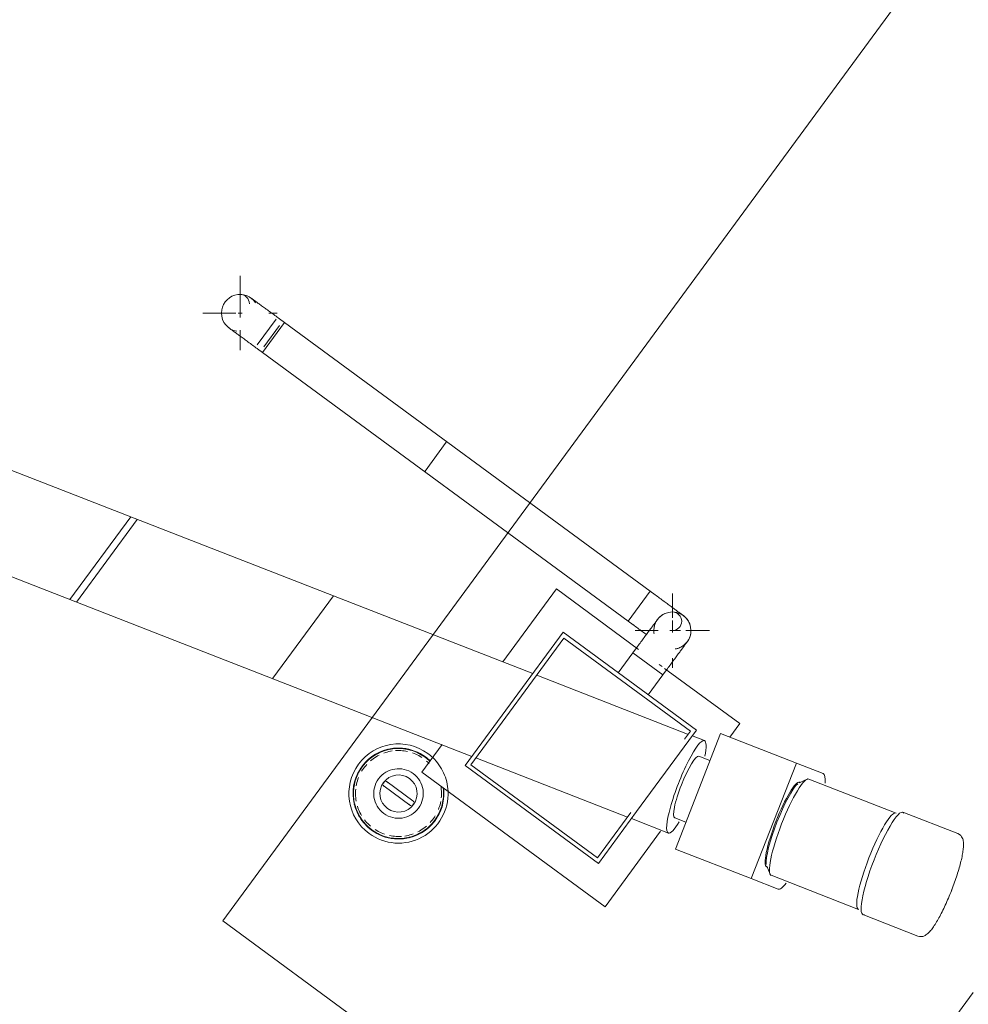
# Model space of a CAD drawing. Header units: metres. Extents: x 135583 to 135939, y 457896 to 458258.
# Tile 373 of 599: x 135818.35 to 135820.64, y 457945.7 to 457948.08. Entities that reach past the tile are written whole.
import ezdxf

# ---------------------------------------------------------------- set-up
doc = ezdxf.new("R2010")
doc.units = ezdxf.units.M
doc.linetypes.add('Hidden', pattern=[4, 2, -2])
doc.layers.add('NIEUWE INSTALLATIE', color=250, linetype='Continuous', lineweight=0)

msp = doc.modelspace()

# ---------------------------------------------------------------- linework, layer by layer
at = {"layer": 'NIEUWE INSTALLATIE'}
for p, q in [((135821.9501, 457950.133), (135818.8417, 457945.9021)), ((135821.9501, 457950.133), (135818.8417, 457945.9021)), ((135818.8835, 457947.3617), (135818.8835, 457947.4627)), ((135818.7935, 457947.3727), (135818.8732, 457947.3727)), ((135818.8792, 457947.3727), (135818.8884, 457947.3727)), ((135818.9533, 457947.3727), (135818.9735, 457947.3727)), ((135818.9641, 457947.3135), (135818.9907, 457947.3498)), ((135818.9907, 457947.3498), (135818.9641, 457947.3135)), ((135818.9907, 457947.3498), (135818.9787, 457947.3587)), ((135819.8752, 457946.7), (135818.9907, 457947.3498)), ((135818.8835, 457947.2827), (135818.8835, 457947.3313)), ((135818.9375, 457947.2773), (135818.9641, 457947.3135)), ((135818.9641, 457947.3135), (135818.9375, 457947.2773)), ((135818.9254, 457947.2861), (135818.9375, 457947.2773)), ((135818.9375, 457947.2773), (135819.822, 457946.6274)), ((135819.5914, 457946.5003), (135817.6623, 457947.2526)), ((135817.5152, 457947.0523), (135819.4443, 457946.3001)), ((135819.6488, 457946.7051), (135819.5191, 457946.5285)), ((135819.8475, 457946.5591), (135819.6488, 457946.7051)), ((135819.8752, 457946.7), (135819.8486, 457946.6637)), ((135819.8486, 457946.6637), (135819.8752, 457946.7)), ((135819.8873, 457946.6911), (135819.8752, 457946.7)), ((135819.9292, 457946.6354), (135819.9292, 457946.6945)), ((135819.8486, 457946.6637), (135819.822, 457946.6274)), ((135819.822, 457946.6274), (135819.8486, 457946.6637)), ((135819.822, 457946.6274), (135819.834, 457946.6186)), ((135819.9292, 457946.5998), (135819.9292, 457946.6288)), ((135819.6648, 457946.6003), (135819.428, 457946.2779)), ((135819.442, 457946.2801), (135819.667, 457946.5863)), ((135819.9872, 457946.3634), (135819.6648, 457946.6003)), ((135819.667, 457946.5863), (135819.9732, 457946.3613)), ((135819.8392, 457946.6045), (135819.8946, 457946.6045)), ((135819.9229, 457946.6045), (135819.9487, 457946.6045)), ((135819.9615, 457946.6045), (135820.0192, 457946.6045)), ((135819.8426, 457946.5626), (135819.8337, 457946.5505)), ((135819.9406, 457946.561), (135819.9389, 457946.5605)), ((135819.8337, 457946.5505), (135819.7982, 457946.5023)), ((135819.8337, 457946.5505), (135819.87, 457946.5239)), ((135819.87, 457946.5239), (135819.8337, 457946.5505)), ((135819.9292, 457946.5145), (135819.9292, 457946.5376)), ((135819.87, 457946.5239), (135819.9062, 457946.4973)), ((135819.9062, 457946.4973), (135819.87, 457946.5239)), ((135819.9046, 457946.5172), (135819.897, 457946.5228)), ((135820.092, 457946.3795), (135819.9103, 457946.513)), ((135819.9661, 457946.3542), (135819.601, 457946.4966)), ((135819.8708, 457946.449), (135819.9062, 457946.4973)), ((135819.9062, 457946.4973), (135819.9151, 457946.5093)), ((135820.0679, 457946.3467), (135820.092, 457946.3795)), ((135819.9365, 457946.076), (135820.0455, 457946.3555)), ((135819.9732, 457946.3613), (135819.9586, 457946.3414)), ((135819.9691, 457946.3389), (135819.9872, 457946.3634)), ((135820.0066, 457946.3384), (135819.9794, 457946.349)), ((135820.229, 457946.2839), (135820.0455, 457946.3555)), ((135819.3723, 457946.3288), (135819.3232, 457946.2619)), ((135820.02, 457946.2902), (135819.993, 457946.3008)), ((135819.428, 457946.2779), (135819.7504, 457946.0411)), ((135819.7482, 457946.0551), (135819.442, 457946.2801)), ((135819.4534, 457946.2965), (135819.8205, 457946.1534)), ((135820.229, 457946.2839), (135820.12, 457946.0044)), ((135820.2937, 457946.2587), (135820.229, 457946.2839)), ((135819.3232, 457946.2619), (135819.7664, 457945.9362)), ((135819.2318, 457946.2278), (135819.2938, 457946.1823)), ((135819.3015, 457946.1928), (135819.2395, 457946.2383)), ((135820.2548, 457946.2449), (135820.2361, 457946.2363)), ((135820.2399, 457946.2367), (135820.2371, 457946.2378)), ((135820.4701, 457946.163), (135820.2591, 457946.2453)), ((135819.8285, 457946.1644), (135819.7482, 457946.0551)), ((135819.7504, 457946.0411), (135819.8427, 457946.1668)), ((135820.6198, 457946.1132), (135820.4868, 457946.1651)), ((135819.8301, 457946.1496), (135819.9194, 457946.1148)), ((135819.9349, 457946.1517), (135819.9619, 457946.1412)), ((135819.7664, 457945.9362), (135819.9008, 457946.1191)), ((135819.9365, 457946.076), (135820.12, 457946.0044)), ((135820.1572, 457946.0328), (135820.1599, 457946.0317)), ((135820.1574, 457946.0346), (135820.1654, 457946.0156)), ((135820.1683, 457946.0124), (135820.3793, 457945.9301)), ((135820.12, 457946.0044), (135820.1847, 457945.9792)), ((135820.3901, 457945.9173), (135820.5232, 457945.8654)), ((135818.8417, 457945.9021), (135820.8564, 457944.4219)), ((135818.8417, 457945.9021), (135820.8564, 457944.4219)), ((135820.6565, 457945.729), (135820.1414, 457945.0279))]:
    msp.add_line(p, q, dxfattribs=at)
at = {"layer": 'NIEUWE INSTALLATIE', "linetype": 'Hidden'}
for p, q in [((135818.9704, 457947.3576), (135818.9249, 457947.2956)), ((135818.9789, 457947.3421), (135818.9413, 457947.2909)), ((135818.9789, 457947.3421), (135818.9413, 457947.2909)), ((135819.3823, 457947.0602), (135819.3309, 457946.9902)), ((135819.3823, 457947.0602), (135819.3309, 457946.9902)), ((135818.6191, 457946.8794), (135818.4721, 457946.6793)), ((135818.6346, 457946.8734), (135818.4875, 457946.6732)), ((135818.6346, 457946.8734), (135818.4875, 457946.6732)), ((135819.1091, 457946.6883), (135818.9627, 457946.4891)), ((135819.1091, 457946.6883), (135818.9627, 457946.4891)), ((135819.9691, 457946.3388), (135819.8427, 457946.1668)), ((135819.9691, 457946.3388), (135819.8427, 457946.1668))]:
    msp.add_line(p, q, dxfattribs=at)
at = {"layer": 'NIEUWE INSTALLATIE', "flags": 128}
for points in [[(135818.9787, 457947.3587), (135818.9759, 457947.3607), (135818.9732, 457947.3627), (135818.9705, 457947.3647), (135818.9677, 457947.3667), (135818.965, 457947.3687), (135818.9624, 457947.3706), (135818.9597, 457947.3726), (135818.9571, 457947.3745), (135818.9545, 457947.3764), (135818.952, 457947.3783), (135818.9495, 457947.3801), (135818.947, 457947.3819), (135818.9446, 457947.3837), (135818.9423, 457947.3854), (135818.94, 457947.3871), (135818.9377, 457947.3887), (135818.9356, 457947.3903), (135818.9335, 457947.3918), (135818.9315, 457947.3933), (135818.9295, 457947.3948), (135818.9276, 457947.3961), (135818.9259, 457947.3975), (135818.9242, 457947.3987), (135818.9225, 457947.3999), (135818.921, 457947.401), (135818.9196, 457947.4021), (135818.9182, 457947.403), (135818.917, 457947.404), (135818.9159, 457947.4048), (135818.9148, 457947.4056), (135818.9139, 457947.4063), (135818.913, 457947.4069), (135818.9123, 457947.4074), (135818.9117, 457947.4079), (135818.9107, 457947.4086), (135818.9102, 457947.409)], [(135818.8569, 457947.3365), (135818.8577, 457947.3358), (135818.8588, 457947.335), (135818.8595, 457947.3345), (135818.8603, 457947.3339), (135818.8613, 457947.3332), (135818.8623, 457947.3325), (135818.8634, 457947.3317), (135818.8646, 457947.3308), (135818.8659, 457947.3298), (135818.8673, 457947.3288), (135818.8688, 457947.3277), (135818.8704, 457947.3265), (135818.8721, 457947.3253), (135818.8739, 457947.324), (135818.8757, 457947.3226), (135818.8776, 457947.3212), (135818.8796, 457947.3197), (135818.8817, 457947.3182), (135818.8839, 457947.3166), (135818.8861, 457947.315), (135818.8884, 457947.3133), (135818.8907, 457947.3116), (135818.8931, 457947.3099), (135818.8955, 457947.3081), (135818.898, 457947.3062), (135818.9005, 457947.3044), (135818.9031, 457947.3025), (135818.9057, 457947.3006), (135818.9084, 457947.2986), (135818.911, 457947.2967), (135818.9137, 457947.2947), (135818.9164, 457947.2927), (135818.9192, 457947.2907), (135818.9219, 457947.2887), (135818.9246, 457947.2867), (135818.9254, 457947.2861)], [(135819.8873, 457946.6911), (135819.8901, 457946.6891), (135819.8928, 457946.6871), (135819.8955, 457946.6851), (135819.8982, 457946.6831), (135819.9009, 457946.6811), (135819.9036, 457946.6791), (135819.9063, 457946.6772), (135819.9089, 457946.6752), (135819.9115, 457946.6734), (135819.914, 457946.6715), (135819.9165, 457946.6696), (135819.919, 457946.6678), (135819.9214, 457946.6661), (135819.9237, 457946.6643), (135819.926, 457946.6627), (135819.9282, 457946.661), (135819.9304, 457946.6594), (135819.9325, 457946.6579), (135819.9345, 457946.6564), (135819.9365, 457946.655), (135819.9383, 457946.6536), (135819.9401, 457946.6523), (135819.9418, 457946.651), (135819.9434, 457946.6499), (135819.945, 457946.6487), (135819.9464, 457946.6477), (135819.9477, 457946.6467), (135819.949, 457946.6458), (135819.9501, 457946.6449), (135819.9512, 457946.6442), (135819.9521, 457946.6435), (135819.953, 457946.6429), (135819.9537, 457946.6423), (135819.9543, 457946.6419), (135819.9552, 457946.6412), (135819.9558, 457946.6408)], [(135819.8929, 457946.6311), (135819.8923, 457946.6303), (135819.8915, 457946.6292), (135819.891, 457946.6285), (135819.8904, 457946.6277), (135819.8897, 457946.6267), (135819.8889, 457946.6257), (135819.8881, 457946.6246), (135819.8872, 457946.6234), (135819.8863, 457946.6221), (135819.8852, 457946.6207), (135819.8841, 457946.6192), (135819.883, 457946.6176), (135819.8817, 457946.6159), (135819.8804, 457946.6141), (135819.8791, 457946.6123), (135819.8777, 457946.6104), (135819.8762, 457946.6084), (135819.8747, 457946.6063), (135819.8731, 457946.6041), (135819.8715, 457946.6019), (135819.8698, 457946.5996), (135819.8681, 457946.5973), (135819.8663, 457946.5949), (135819.8645, 457946.5925), (135819.8627, 457946.59), (135819.8608, 457946.5875), (135819.8589, 457946.5849), (135819.857, 457946.5823), (135819.8551, 457946.5796), (135819.8531, 457946.577), (135819.8511, 457946.5743), (135819.8492, 457946.5716), (135819.8472, 457946.5688), (135819.8452, 457946.5661), (135819.8431, 457946.5634), (135819.8426, 457946.5626)], [(135819.9558, 457946.6408), (135819.9573, 457946.6397), (135819.9586, 457946.6385)], [(135819.8663, 457946.5948), (135819.8639, 457946.5966), (135819.8614, 457946.5985), (135819.8589, 457946.6003), (135819.8563, 457946.6022), (135819.8537, 457946.6041), (135819.851, 457946.6061), (135819.8484, 457946.608), (135819.8457, 457946.61), (135819.843, 457946.612), (135819.8403, 457946.614), (135819.8375, 457946.616), (135819.8348, 457946.618), (135819.834, 457946.6186)], [(135819.9669, 457946.629), (135819.9678, 457946.6275), (135819.9687, 457946.626), (135819.9696, 457946.6244)], [(135819.9741, 457946.6017), (135819.9739, 457946.5999), (135819.9737, 457946.5981), (135819.9734, 457946.5963), (135819.9731, 457946.5945), (135819.9726, 457946.5928), (135819.9721, 457946.5911), (135819.9716, 457946.5894), (135819.9709, 457946.5877), (135819.9702, 457946.586), (135819.9695, 457946.5844), (135819.9686, 457946.5828), (135819.9677, 457946.5812), (135819.9668, 457946.5797), (135819.9657, 457946.5782)], [(135819.9151, 457946.5093), (135819.9171, 457946.5121), (135819.9191, 457946.5148), (135819.9212, 457946.5175), (135819.9231, 457946.5203), (135819.9251, 457946.523), (135819.9271, 457946.5256), (135819.929, 457946.5283), (135819.931, 457946.5309), (135819.9329, 457946.5335), (135819.9347, 457946.536), (135819.9366, 457946.5385), (135819.9384, 457946.541), (135819.9401, 457946.5434), (135819.9419, 457946.5457), (135819.9435, 457946.548), (135819.9452, 457946.5503), (135819.9468, 457946.5524), (135819.9483, 457946.5545), (135819.9498, 457946.5565), (135819.9512, 457946.5585), (135819.9526, 457946.5604), (135819.9539, 457946.5621), (135819.9552, 457946.5638), (135819.9564, 457946.5655), (135819.9575, 457946.567), (135819.9585, 457946.5684), (135819.9595, 457946.5698), (135819.9604, 457946.571), (135819.9613, 457946.5721), (135819.962, 457946.5732), (135819.9627, 457946.5741), (135819.9633, 457946.575), (135819.9639, 457946.5757), (135819.9643, 457946.5763), (135819.965, 457946.5773), (135819.9654, 457946.5778)], [(135819.9491, 457946.5641), (135819.9474, 457946.5633), (135819.9458, 457946.5627), (135819.9441, 457946.562), (135819.9424, 457946.5615)], [(135819.9655, 457946.5778), (135819.9644, 457946.5764), (135819.9632, 457946.575)], [(135819.3312, 457946.2982), (135819.3276, 457946.3007), (135819.324, 457946.303), (135819.3202, 457946.3053), (135819.3164, 457946.3073), (135819.3125, 457946.3092), (135819.3085, 457946.311), (135819.3044, 457946.3126), (135819.3003, 457946.314), (135819.2961, 457946.3153), (135819.2919, 457946.3164), (135819.2876, 457946.3173), (135819.2833, 457946.318), (135819.279, 457946.3186), (135819.2747, 457946.319), (135819.2703, 457946.3193), (135819.266, 457946.3193), (135819.2616, 457946.3192), (135819.2573, 457946.3189), (135819.2529, 457946.3185), (135819.2486, 457946.3178), (135819.2443, 457946.317), (135819.2401, 457946.316), (135819.2359, 457946.3149), (135819.2317, 457946.3136), (135819.2276, 457946.3121), (135819.2236, 457946.3104), (135819.2196, 457946.3086), (135819.2157, 457946.3067), (135819.2119, 457946.3046), (135819.2082, 457946.3023), (135819.2045, 457946.2999), (135819.201, 457946.2973), (135819.1976, 457946.2946), (135819.1943, 457946.2918), (135819.1911, 457946.2888), (135819.188, 457946.2858), (135819.185, 457946.2826), (135819.1822, 457946.2792), (135819.1795, 457946.2758), (135819.177, 457946.2723), (135819.1746, 457946.2686), (135819.1723, 457946.2649), (135819.1702, 457946.2611), (135819.1683, 457946.2572), (135819.1665, 457946.2532), (135819.1648, 457946.2492), (135819.1633, 457946.2451), (135819.162, 457946.2409), (135819.1609, 457946.2367), (135819.1599, 457946.2324), (135819.1591, 457946.2282), (135819.1585, 457946.2238), (135819.1581, 457946.2195), (135819.1578, 457946.2152), (135819.1577, 457946.2108), (135819.1577, 457946.2064), (135819.158, 457946.2021), (135819.1584, 457946.1977), (135819.159, 457946.1934), (135819.1597, 457946.1891), (135819.1607, 457946.1849), (135819.1618, 457946.1807), (135819.163, 457946.1765), (135819.1645, 457946.1724), (135819.1661, 457946.1683), (135819.1678, 457946.1643), (135819.1698, 457946.1604), (135819.1718, 457946.1566), (135819.1741, 457946.1528), (135819.1764, 457946.1492), (135819.1789, 457946.1456), (135819.1816, 457946.1422), (135819.1844, 457946.1388), (135819.1873, 457946.1356), (135819.1904, 457946.1325), (135819.1936, 457946.1295), (135819.1968, 457946.1266), (135819.2002, 457946.1239), (135819.2021, 457946.1225)], [(135819.199, 457946.2893), (135819.2022, 457946.292), (135819.2056, 457946.2945), (135819.209, 457946.2969), (135819.2125, 457946.2991), (135819.2161, 457946.3012), (135819.2198, 457946.3031)], [(135819.2312, 457946.3081), (135819.2351, 457946.3094), (135819.2391, 457946.3106), (135819.2432, 457946.3116), (135819.2472, 457946.3125), (135819.2513, 457946.3132)], [(135819.2596, 457946.3141), (135819.2638, 457946.3143), (135819.2679, 457946.3143), (135819.2721, 457946.3142), (135819.2762, 457946.3139), (135819.2804, 457946.3134), (135819.2845, 457946.3128), (135819.2886, 457946.312)], [(135819.3006, 457946.3086), (135819.3045, 457946.3072), (135819.3083, 457946.3056), (135819.3121, 457946.3039), (135819.3158, 457946.302), (135819.3194, 457946.2999), (135819.323, 457946.2978)], [(135819.3429, 457946.2882), (135819.3398, 457946.2912), (135819.3365, 457946.294), (135819.3331, 457946.2967), (135819.3312, 457946.2982)], [(135819.1776, 457946.264), (135819.1798, 457946.2676), (135819.1822, 457946.271), (135819.1847, 457946.2743), (135819.1873, 457946.2775), (135819.1901, 457946.2807)], [(135819.3347, 457946.2889), (135819.3378, 457946.2862), (135819.3408, 457946.2833)], [(135819.1644, 457946.2292), (135819.1652, 457946.2333), (135819.1662, 457946.2373), (135819.1674, 457946.2413), (135819.1687, 457946.2453), (135819.1702, 457946.2492)], [(135819.369, 457946.2286), (135819.3697, 457946.2245), (135819.3702, 457946.2204), (135819.3705, 457946.2163), (135819.3706, 457946.2121), (135819.3706, 457946.2079), (135819.3705, 457946.2038), (135819.3701, 457946.1996)], [(135819.1643, 457946.192), (135819.1636, 457946.1961), (135819.1632, 457946.2002), (135819.1628, 457946.2044), (135819.1627, 457946.2085), (135819.1627, 457946.2127), (135819.1629, 457946.2168), (135819.1632, 457946.221)], [(135819.2021, 457946.1225), (135819.2057, 457946.12), (135819.2094, 457946.1176), (135819.2131, 457946.1154), (135819.2169, 457946.1133), (135819.2209, 457946.1114), (135819.2249, 457946.1097), (135819.2289, 457946.1081), (135819.233, 457946.1066), (135819.2372, 457946.1054), (135819.2414, 457946.1043), (135819.2457, 457946.1034), (135819.25, 457946.1026), (135819.2543, 457946.102), (135819.2586, 457946.1016), (135819.263, 457946.1014), (135819.2674, 457946.1013), (135819.2717, 457946.1014), (135819.2761, 457946.1017), (135819.2804, 457946.1022), (135819.2847, 457946.1028), (135819.289, 457946.1036), (135819.2932, 457946.1046), (135819.2975, 457946.1058), (135819.3016, 457946.1071), (135819.3057, 457946.1086), (135819.3097, 457946.1102), (135819.3137, 457946.112), (135819.3176, 457946.114), (135819.3214, 457946.1161), (135819.3252, 457946.1183), (135819.3288, 457946.1208), (135819.3323, 457946.1233), (135819.3357, 457946.126), (135819.3391, 457946.1288), (135819.3423, 457946.1318), (135819.3453, 457946.1349), (135819.3483, 457946.1381), (135819.3511, 457946.1414), (135819.3538, 457946.1448), (135819.3564, 457946.1484), (135819.3588, 457946.152), (135819.361, 457946.1557), (135819.3631, 457946.1596), (135819.3651, 457946.1635), (135819.3669, 457946.1674), (135819.3685, 457946.1715), (135819.37, 457946.1756), (135819.3713, 457946.1797), (135819.3724, 457946.1839), (135819.3734, 457946.1882), (135819.3742, 457946.1925), (135819.3748, 457946.1968), (135819.3753, 457946.2011), (135819.3756, 457946.2055), (135819.3757, 457946.2098), (135819.3756, 457946.2142), (135819.3754, 457946.2185), (135819.3749, 457946.2229)], [(135819.1773, 457946.1571), (135819.1753, 457946.1607), (135819.1733, 457946.1644), (135819.1716, 457946.1682), (135819.17, 457946.172), (135819.1685, 457946.1759), (135819.1672, 457946.1799)], [(135819.3689, 457946.1914), (135819.3681, 457946.1873), (135819.3671, 457946.1833), (135819.3659, 457946.1793), (135819.3646, 457946.1754), (135819.3631, 457946.1715)], [(135819.3557, 457946.1566), (135819.3535, 457946.1531), (135819.3511, 457946.1497), (135819.3486, 457946.1463), (135819.346, 457946.1431), (135819.3433, 457946.14)], [(135819.1986, 457946.1317), (135819.1955, 457946.1345), (135819.1925, 457946.1374), (135819.1897, 457946.1404), (135819.1869, 457946.1435), (135819.1843, 457946.1468)], [(135819.3343, 457946.1313), (135819.3311, 457946.1287), (135819.3278, 457946.1262), (135819.3243, 457946.1238), (135819.3208, 457946.1215), (135819.3172, 457946.1195), (135819.3136, 457946.1175)], [(135819.2328, 457946.112), (135819.2289, 457946.1134), (135819.225, 457946.115), (135819.2212, 457946.1168), (135819.2175, 457946.1187), (135819.2139, 457946.1207), (135819.2104, 457946.1229)], [(135819.2737, 457946.1066), (135819.2696, 457946.1064), (135819.2654, 457946.1063), (135819.2613, 457946.1065), (135819.2571, 457946.1068), (135819.253, 457946.1072), (135819.2489, 457946.1079), (135819.2448, 457946.1086)], [(135819.3021, 457946.1126), (135819.2982, 457946.1112), (135819.2942, 457946.11), (135819.2902, 457946.109), (135819.2861, 457946.1082), (135819.282, 457946.1075)], [(135820.6198, 457946.1132), (135820.6236, 457946.1113), (135820.6266, 457946.1087), (135820.6288, 457946.1059), (135820.6304, 457946.1032), (135820.6315, 457946.1005), (135820.6322, 457946.098), (135820.6328, 457946.0955), (135820.6331, 457946.093), (135820.6333, 457946.0905), (135820.6334, 457946.0879), (135820.6334, 457946.0853), (135820.6333, 457946.0826), (135820.6331, 457946.0799), (135820.6329, 457946.077), (135820.6326, 457946.074), (135820.6321, 457946.0709), (135820.6317, 457946.0677), (135820.6311, 457946.0644), (135820.6305, 457946.061), (135820.6298, 457946.0575), (135820.629, 457946.0539), (135820.6281, 457946.0502), (135820.6272, 457946.0464), (135820.6263, 457946.0425), (135820.6252, 457946.0386), (135820.6241, 457946.0345), (135820.623, 457946.0304), (135820.6217, 457946.0262), (135820.6205, 457946.022), (135820.6191, 457946.0177), (135820.6178, 457946.0134), (135820.6163, 457946.009), (135820.6148, 457946.0046), (135820.6133, 457946.0001), (135820.6117, 457945.9956), (135820.6101, 457945.9911), (135820.6085, 457945.9866), (135820.6068, 457945.9821), (135820.605, 457945.9776), (135820.6046, 457945.9764)], [(135820.5232, 457945.8654), (135820.5273, 457945.8643), (135820.5312, 457945.8642), (135820.5347, 457945.8647), (135820.5377, 457945.8656), (135820.5403, 457945.8669), (135820.5426, 457945.8682), (135820.5447, 457945.8697), (135820.5467, 457945.8713), (135820.5485, 457945.873), (135820.5503, 457945.8748), (135820.5521, 457945.8767), (135820.5538, 457945.8788), (135820.5556, 457945.8809), (135820.5573, 457945.8832), (135820.5591, 457945.8856), (135820.5609, 457945.8882), (135820.5627, 457945.8909), (135820.5645, 457945.8937), (135820.5663, 457945.8966), (135820.5682, 457945.8997), (135820.5701, 457945.9029), (135820.572, 457945.9061), (135820.5739, 457945.9095), (135820.5758, 457945.9131), (135820.5777, 457945.9167), (135820.5796, 457945.9204), (135820.5815, 457945.9242), (135820.5835, 457945.9281), (135820.5854, 457945.9321), (135820.5873, 457945.9362), (135820.5893, 457945.9403), (135820.5912, 457945.9445), (135820.5931, 457945.9487), (135820.595, 457945.9531), (135820.5968, 457945.9574), (135820.5987, 457945.9618), (135820.6005, 457945.9663), (135820.6023, 457945.9707), (135820.6041, 457945.9752), (135820.6046, 457945.9764)]]:
    msp.add_lwpolyline(points, dxfattribs=at)
at = {"layer": 'NIEUWE INSTALLATIE'}
for centre, radius, start, end in [((135818.8835, 457947.3727), 0.045, 33.1274, 180), ((135819.9292, 457946.6045), 0.045, 0, 180), ((135819.9292, 457946.6045), 0.045, 143.696, 158.696), ((135819.9292, 457946.6045), 0.045, 113.696, 143.696), ((135819.9292, 457946.6045), 0.045, 53.696, 83.696), ((135819.9292, 457946.6045), 0.045, 15.4962, 38.696), ((135819.9292, 457946.6045), 0.045, 180, 189.5814), ((135819.9292, 457946.6045), 0.045, 323.696, 353.696), ((135819.9292, 457946.6045), 0.045, 278.696, 293.696), ((135819.2667, 457946.2103), 0.12, 53.696, 233.696), ((135819.2667, 457946.2103), 0.109, 53.696, 233.696), ((135819.2667, 457946.2103), 0.11, 103.4978, 147.8203), ((135819.2667, 457946.2103), 0.11, 85.559, 102.8016), ((135819.2667, 457946.2103), 0.11, 53.696, 84.8037), ((135819.2667, 457946.2103), 0.109, 45.6801, 53.696), ((135819.2667, 457946.2103), 0.11, 45.7529, 53.696), ((135819.2667, 457946.2103), 0.12, 46.4148, 53.696), ((135819.2667, 457946.2103), 0.11, 148.5854, 192.8298), ((135819.2667, 457946.2103), 0.045, 53.696, 233.696), ((135819.2667, 457946.2103), 0.045, 233.696, 53.696), ((135819.2667, 457946.2103), 0.12, 233.696, 2.7239), ((135819.2667, 457946.2103), 0.109, 233.696, 7.8557), ((135819.2667, 457946.2103), 0.11, 328.5854, 7.3468), ((135819.2667, 457946.2103), 0.11, 193.4889, 210.8016), ((135819.2667, 457946.2103), 0.11, 211.5473, 233.696), ((135819.2667, 457946.2103), 0.11, 283.4978, 327.8203), ((135819.2667, 457946.2103), 0.11, 233.696, 264.8037), ((135819.2667, 457946.2103), 0.11, 265.559, 282.8016)]:
    msp.add_arc(centre, radius, start, end, dxfattribs=at)
at = {"layer": 'NIEUWE INSTALLATIE', "linetype": 'Hidden'}
for radius, start, end in [(0.12, 2.7477, 46.3911), (0.12, 2.7477, 46.3911), (0.06, 53.696, 233.696), (0.06, 53.696, 233.696), (0.06, 233.696, 53.696), (0.06, 233.696, 53.696)]:
    msp.add_arc((135819.2667, 457946.2103), radius, start, end, dxfattribs=at)
at = {"layer": 'NIEUWE INSTALLATIE'}
for centre, major_axis, ratio, start_param, end_param in [((135818.8835, 457947.3952), (0.006, 0.0217), 1, 4.982599, 6.553395), ((135818.8835, 457947.3727), (0.0449, 0.0032), 1, 3.070644, 4.462878), ((135819.9292, 457946.627), (0, 0.0225), 1, 3.141593, 6.283185), ((135819.9292, 457946.6045), (0.0396, 0.0214), 1, 2.387976, 2.797938), ((135819.9292, 457946.6045), (0.0359, 0.0271), 1, 4.431778, 5.636501), ((135819.963, 457946.2266), (0.0436, 0.1118), 0.173648, 0, 3.141593), ((135819.963, 457946.2266), (0.0436, 0.1118), 0.173648, 5.497787, 6.283185), ((135819.9639, 457946.2262), (0.0291, 0.0745), 0.173648, 0, 1.570796), ((135820.2137, 457946.1288), (0.0454, 0.1165), 0.173648, 0, 1.570796), ((135820.2392, 457946.1189), (0.0545, 0.1397), 0.173648, 5.759587, 6.283185), ((135819.9639, 457946.2262), (0.0291, 0.0745), 0.173648, 1.570796, 3.141593), ((135820.1972, 457946.1353), (0.04, 0.1025), 0.173648, 0, 1.570796), ((135820.1999, 457946.1342), (0.04, 0.1025), 0.173648, 0.314159, 1.570796), ((135820.4247, 457946.0466), (0.0454, 0.1165), 0.173648, 0, 1.570796), ((135820.4385, 457946.0412), (0.0483, 0.1239), 0.173648, 6.140386, 7.853982), ((135819.963, 457946.2266), (0.0436, 0.1118), 0.173648, 3.141593, 3.926991), ((135820.1972, 457946.1353), (0.04, 0.1025), 0.173648, 1.570796, 3.141593), ((135820.1999, 457946.1342), (0.04, 0.1025), 0.173648, 1.570796, 2.827433), ((135820.2137, 457946.1288), (0.0454, 0.1165), 0.173648, 1.570796, 3.141593), ((135820.4247, 457946.0466), (0.0454, 0.1165), 0.173648, 1.570796, 3.141593), ((135820.4385, 457946.0412), (0.0483, 0.1239), 0.173648, 1.570796, 3.284392), ((135820.2392, 457946.1189), (0.0545, 0.1397), 0.173648, 3.141593, 3.665191)]:
    msp.add_ellipse(centre, major_axis=major_axis, ratio=ratio, start_param=start_param, end_param=end_param, dxfattribs=at)
for points, knots in [([(135819.2298, 457946.2308), (135819.2298, 457946.2307), (135819.2299, 457946.2304), (135819.2301, 457946.2299), (135819.2304, 457946.2293), (135819.2309, 457946.2286), (135819.2315, 457946.2281), (135819.2318, 457946.2278)], [0.7777778, 0.7777778, 0.7777778, 0.7777778, 0.7916667, 0.8333333, 0.875, 0.9166667, 1, 1, 1, 1]), ([(135819.2318, 457946.2278), (135819.2321, 457946.2277), (135819.2326, 457946.2273), (135819.2334, 457946.2269), (135819.234, 457946.2266), (135819.2346, 457946.2265), (135819.2349, 457946.2264), (135819.235, 457946.2263), (135819.2351, 457946.2263)], [0, 0, 0, 0, 0.0416667, 0.0833333, 0.125, 0.1458333, 0.15625, 0.1666667, 0.1666667, 0.1666667, 0.1666667]), ([(135819.2395, 457946.2383), (135819.2393, 457946.2385), (135819.2388, 457946.2388), (135819.2381, 457946.2391), (135819.2375, 457946.2393), (135819.237, 457946.2394), (135819.2366, 457946.2394), (135819.2363, 457946.2394), (135819.2361, 457946.2394)], [0, 0, 0, 0, 0.0555556, 0.1111111, 0.1388889, 0.1666667, 0.1944444, 0.2222222, 0.2222222, 0.2222222, 0.2222222]), ([(135819.242, 457946.2357), (135819.2419, 457946.2357), (135819.2418, 457946.2359), (135819.2417, 457946.2361), (135819.2413, 457946.2366), (135819.2409, 457946.2371), (135819.2402, 457946.2378), (135819.2398, 457946.2381), (135819.2395, 457946.2383)], [0.8333333, 0.8333333, 0.8333333, 0.8333333, 0.84375, 0.8541667, 0.875, 0.9166667, 0.9583333, 1, 1, 1, 1]), ([(135819.2914, 457946.185), (135819.2914, 457946.1849), (135819.2915, 457946.1848), (135819.2917, 457946.1845), (135819.292, 457946.1841), (135819.2925, 457946.1835), (135819.2931, 457946.1829), (135819.2935, 457946.1825), (135819.2938, 457946.1823)], [0.8333333, 0.8333333, 0.8333333, 0.8333333, 0.84375, 0.8541667, 0.875, 0.9166667, 0.9583333, 1, 1, 1, 1]), ([(135819.2938, 457946.1823), (135819.294, 457946.1821), (135819.2946, 457946.1818), (135819.2954, 457946.1814), (135819.2961, 457946.1813), (135819.2968, 457946.1812), (135819.2971, 457946.1813), (135819.2972, 457946.1813)], [0, 0, 0, 0, 0.0555556, 0.1111111, 0.1666667, 0.1944444, 0.2222222, 0.2222222, 0.2222222, 0.2222222]), ([(135819.3015, 457946.1928), (135819.3012, 457946.193), (135819.3008, 457946.1933), (135819.3, 457946.1937), (135819.2993, 457946.194), (135819.2988, 457946.1942), (135819.2985, 457946.1943), (135819.2983, 457946.1943), (135819.2982, 457946.1943)], [0, 0, 0, 0, 0.0416667, 0.0833333, 0.125, 0.1458333, 0.15625, 0.1666667, 0.1666667, 0.1666667, 0.1666667]), ([(135819.3035, 457946.1898), (135819.3035, 457946.1899), (135819.3034, 457946.1902), (135819.3032, 457946.1907), (135819.3029, 457946.1913), (135819.3024, 457946.1921), (135819.3019, 457946.1925), (135819.3015, 457946.1928)], [0.7777778, 0.7777778, 0.7777778, 0.7777778, 0.7916667, 0.8333333, 0.875, 0.9166667, 1, 1, 1, 1])]:
    msp.add_open_spline(points, degree=3, knots=knots, dxfattribs=at)
for points in [[(135819.2323, 457946.2372), (135819.232, 457946.2369), (135819.2314, 457946.2362), (135819.231, 457946.2355), (135819.2308, 457946.2351)], [(135819.301, 457946.1835), (135819.3013, 457946.1838), (135819.3019, 457946.1844), (135819.3024, 457946.1852), (135819.3026, 457946.1856)]]:
    msp.add_open_spline(points, degree=3, dxfattribs=at)

doc.saveas('drawing.dxf')
